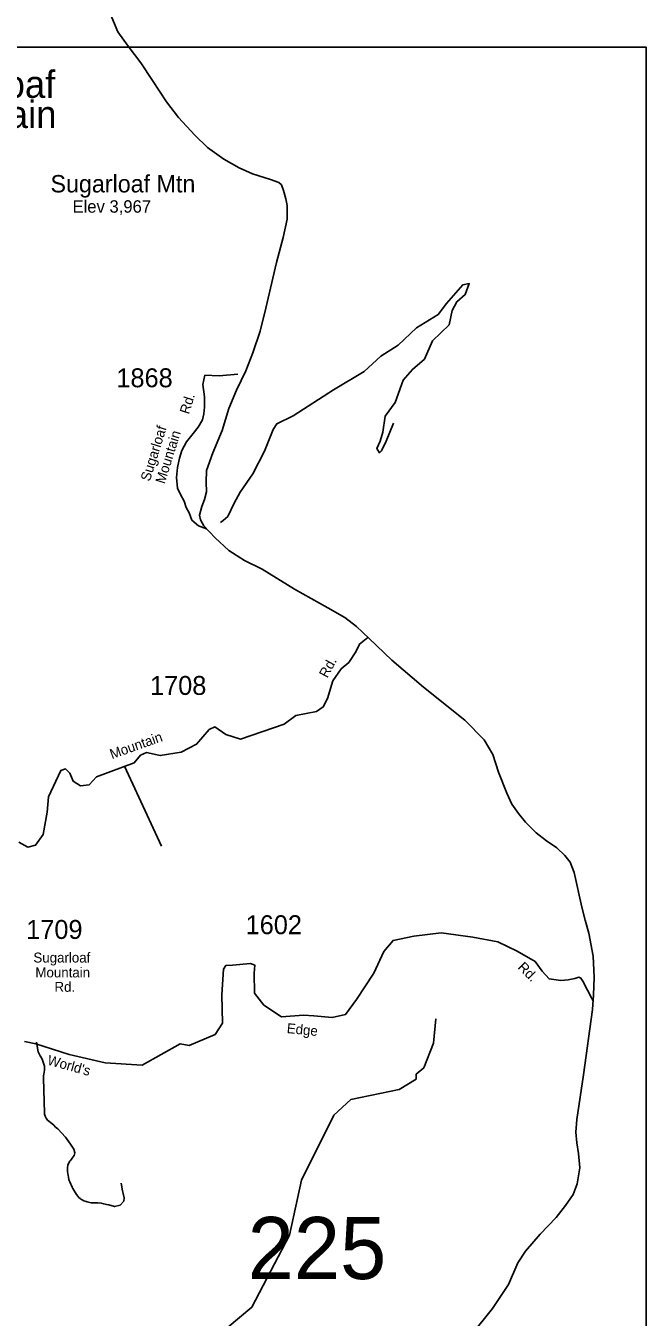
# Model space of a CAD drawing. Extents: x 884530 to 1028605, y 526725 to 653634.
# Drawn here: x 1024511 to 1028605, y 611459 to 619989 of the extents above; entities that cross this region are included whole.
import ezdxf

# ---------------------------------------------------------------- set-up
doc = ezdxf.new("R2010")
doc.units = 0
for name, color, linetype in [('Exist Boundary Political CountyLine', 7, 'Continuous'), ('Exist Civil Demographics City Label', 7, 'Continuous'), ('Exist Geographical Mountain Summit Label', 7, 'Continuous'), ('Exist Hydrographic Creek Single Shore', 7, 'Continuous'), ('Exist Road Non-System Type 51', 7, 'Continuous'), ('Exist Road Secondary Structure Standard Bridge Number Label', 7, 'Continuous'), ('Exist Road Secondary Type 10 Attributed', 7, 'Continuous'), ('Exist Road Secondary Type 41 Attributed', 7, 'Continuous'), ('Exist Road Secondary Type 51 Attributed', 7, 'Continuous'), ('Exist Road Secondary Type 51 Label', 7, 'Continuous'), ('Exist Road Secondary Type 51 Number Label', 7, 'Continuous'), ('Exist Survey Geodetic Marker Label', 7, 'Continuous'), ('Map Preparation Inset Cut Line', 7, 'Continuous')]:
    doc.layers.add(name, color=color, linetype=linetype)

msp = doc.modelspace()

# ---------------------------------------------------------------- linework, layer by layer
at = {"layer": 'Exist Boundary Political CountyLine'}
for points in [[(1025439.2, 619486.5), (1025347.8, 619627.8), (1025269.7, 619744.4), (1025185.3, 619855.4), (1025118.4, 619949.5), (1025057.4, 620097.8)], [(1028226, 613995.9), (1028202.9, 614080.8), (1028179.7, 614167.5), (1028129.3, 614397.4), (1028103.6, 614464.3), (1028069.1, 614509.4), (1028014.7, 614559.3), (1027946.2, 614605.5), (1027879.8, 614657.9), (1027808.2, 614728.3), (1027762.1, 614785.9), (1027718.2, 614847.4), (1027686.4, 614920.4), (1027631.2, 615060.4), (1027592.9, 615175.8), (1027536.1, 615273.8), (1027408.4, 615402.2), (1027135.5, 615621.3), (1026927.2, 615798.4), (1026775.8, 615941.5), (1026692.6, 616022.4), (1026616.4, 616080.9), (1026504.4, 616144.8), (1026284.4, 616268.2), (1026070.6, 616399.4), (1025954.5, 616457.3), (1025850.6, 616522.8), (1025759.5, 616607.9), (1025686, 616686.4), (1025663.2, 616725.3), (1025656.5, 616757.4), (1025672.2, 616814.9), (1025689.7, 616860.4), (1025703.6, 616911.9), (1025701.7, 616976), (1025704.2, 617052.2), (1025744.2, 617168.8), (1025807.1, 617316.8), (1025849.9, 617461.6), (1025902.1, 617581.8), (1025962.3, 617710), (1026008.3, 617828.5), (1026057.2, 617973), (1026094.2, 618123.9), (1026166.3, 618425.6), (1026209.9, 618590.4), (1026235.9, 618711.5), (1026234.9, 618801.5), (1026226.4, 618845.9), (1026212.3, 618902.4), (1026197.4, 618938.9), (1026180, 618955.5), (1026124.6, 618975.4), (1026007.8, 619011.4), (1025919, 619050.4), (1025818.7, 619107.6), (1025709.4, 619185.4), (1025626, 619266.3), (1025517.8, 619383.9), (1025439.2, 619486.5)], [(1027905.6, 612007.2), (1028011.2, 612117.7), (1028071.9, 612197.7), (1028122.3, 612270.1), (1028148.8, 612341.2), (1028166.3, 612446.7), (1028159.4, 612541.1), (1028147.8, 612611.5), (1028140.2, 612681.7), (1028146.9, 612765.6), (1028190.8, 613060.4), (1028251.3, 613492.6), (1028258.4, 613586.5), (1028262.4, 613704.4), (1028255, 613844.8), (1028226, 613995.9)], [(1027448.8, 611337.9), (1027591, 611517.1), (1027696.3, 611675.9), (1027757.1, 611817.9), (1027809.7, 611894.3), (1027905.6, 612007.2)]]:
    msp.add_lwpolyline(points, dxfattribs=at)
at = {"layer": 'Exist Hydrographic Creek Single Shore'}
msp.add_lwpolyline([(1025839, 611390), (1026002, 611524.5), (1026251.3, 612001.9), (1026330.2, 612364.7), (1026544.6, 612793.6), (1026656.4, 612896.4), (1026975.5, 612962.2), (1027086.2, 613032.2), (1027087.4, 613064.9), (1027138.7, 613106.5), (1027202.5, 613269.4), (1027216.2, 613430)], dxfattribs=at)
at = {"layer": 'Exist Road Non-System Type 51'}
msp.add_line((1025162.1, 615098.4), (1025406.7, 614570.3), dxfattribs=at)
for points in [[(1026938.1, 617364.3), (1026889.4, 617245.4), (1026858.1, 617183), (1026844.1, 617169.1), (1026826.8, 617196.9), (1026849.8, 617245.1), (1026866, 617305.7), (1026883.1, 617410.8), (1026947.6, 617500.3), (1027001.2, 617648.2), (1027062.1, 617719.8), (1027142, 617786.6), (1027194.5, 617909.4), (1027304.2, 618014.4), (1027324.5, 618108.6), (1027355.4, 618167.1), (1027410.3, 618213.6), (1027437.8, 618286.3), (1027394.8, 618278), (1027286.3, 618155.1), (1027231.5, 618083.6), (1027088.4, 617995.3), (1026969.1, 617880.6), (1026854.5, 617808), (1026744.8, 617706.6), (1026540.9, 617584.9), (1026274.9, 617413.2), (1026167.5, 617360.8), (1026143.7, 617322.6), (1026086.5, 617180.6), (1026008.9, 617029.1), (1025925.4, 616909.9), (1025886, 616837.1), (1025843.2, 616747.6), (1025813.5, 616721.4), (1025794.7, 616708.9)], [(1024581.5, 613276.5), (1024593.3, 613212.7), (1024598.6, 613199.1), (1024606.4, 613185.8), (1024613.5, 613171.6), (1024619.9, 613157.8), (1024626.2, 613143.4), (1024630.2, 613130.4), (1024633.5, 613117.2), (1024634.1, 613103.4), (1024633.3, 613090.5), (1024631.2, 613076.8), (1024628.7, 613065.1), (1024627.1, 613053), (1024626.7, 613037.1), (1024633.7, 612806.2), (1024634.7, 612800.9), (1024635.3, 612794.5), (1024638.5, 612786.6), (1024644, 612773.7), (1024654.9, 612761.5), (1024682.6, 612739.5), (1024694.7, 612727.9), (1024707.1, 612715.4), (1024723.1, 612704.2), (1024772.6, 612648.9), (1024804.6, 612602.7), (1024826.8, 612569.4), (1024834.2, 612545.5), (1024830.7, 612526.6), (1024816.9, 612508.6), (1024812.5, 612502.6), (1024805.7, 612495.2), (1024801.9, 612490.1), (1024787.9, 612464.7), (1024785.4, 612443.3), (1024785.5, 612433.9), (1024785.8, 612421), (1024787.2, 612409.4), (1024791.1, 612396.1), (1024792.8, 612387.1), (1024795.2, 612367.6), (1024801.8, 612353.8), (1024816.3, 612318), (1024820.8, 612308.9), (1024845.9, 612270.2), (1024848.4, 612267.1), (1024861.5, 612250.5), (1024869.8, 612243.7), (1024874.3, 612239.9), (1024881.6, 612234.7), (1024893.6, 612227.7), (1024909.5, 612222.8), (1024916.3, 612220.4), (1024934, 612215.8), (1024941.3, 612215.1), (1024946.2, 612214.7), (1024952.8, 612214.6), (1024966.3, 612215.3), (1024978.4, 612215.3), (1024985.7, 612214.9), (1025008.1, 612212.7), (1025025, 612207.7), (1025042.9, 612203.8), (1025058.3, 612201.2), (1025096.3, 612190), (1025133.8, 612199.6), (1025158.7, 612226), (1025159.5, 612248.5), (1025153.5, 612276.4), (1025148.2, 612293.1), (1025139.3, 612343.8)]]:
    msp.add_lwpolyline(points, dxfattribs=at)
at = {"layer": 'Exist Road Secondary Type 10 Attributed'}
msp.add_lwpolyline([(1025703.5, 616667.7), (1025649.8, 616687.7), (1025607, 616724.7), (1025588.7, 616771.8), (1025570.1, 616806.8), (1025555.3, 616849.6), (1025530.7, 616892.9), (1025511, 616936.5), (1025506, 617004.8), (1025511, 617071.1), (1025520.9, 617113.1), (1025524.1, 617134.5), (1025541.4, 617183.8), (1025571.7, 617241.9), (1025614.5, 617296.2), (1025649, 617338.9), (1025677, 617387.5), (1025685.2, 617427), (1025689.3, 617470.5), (1025690.1, 617537.7), (1025679.4, 617619.1), (1025692.3, 617681), (1025787.7, 617677.7), (1025909.3, 617687.5)], dxfattribs=at)
at = {"layer": 'Exist Road Secondary Type 41 Attributed'}
msp.add_lwpolyline([(1028255.6, 613548.7), (1028244.8, 613568.2), (1028217.9, 613619.9), (1028187.9, 613679.1), (1028174.7, 613697.9), (1028160.6, 613704.5), (1028134.3, 613696), (1028091.1, 613688.5), (1028041.4, 613682.9), (1027963.8, 613693.4), (1027919.7, 613745.4), (1027873, 613807.7), (1027753.6, 613877.8), (1027626.4, 613937.6), (1027460.3, 613968.7), (1027251.6, 613997.4), (1027072.5, 613976.6), (1026935, 613948), (1026872.7, 613875.3), (1026807.8, 613732.4), (1026693.6, 613558.4), (1026620.9, 613459.7), (1026533.6, 613438.9), (1026411.6, 613449.3), (1026344.1, 613454.4), (1026198.8, 613444.1), (1026082, 613519.4), (1026019.7, 613599.9), (1026017.1, 613732.4), (1026022.3, 613784.3), (1025993.7, 613794.7), (1025874.3, 613784.3), (1025830.2, 613781.7), (1025814.6, 613758.3), (1025804.2, 613589.5), (1025809.4, 613402.5), (1025760.1, 613327.2), (1025588.8, 613254.5), (1025529.1, 613264.8), (1025278.5, 613124.5), (1025034.6, 613140.1), (1024795.8, 613194.7), (1024577.8, 613264.8), (1024502.5, 613280.4)], dxfattribs=at)
at = {"layer": 'Exist Road Secondary Type 51 Attributed'}
msp.add_lwpolyline([(1026768.1, 615948.8), (1026712, 615905.2), (1026688.6, 615853.3), (1026641.9, 615783.2), (1026592.6, 615741.6), (1026538.1, 615663.7), (1026502.2, 615545.5), (1026473.7, 615490.9), (1026429.5, 615459.7), (1026292, 615433.8), (1026216.7, 615376.6), (1025928.6, 615277.9), (1025830, 615309.1), (1025757.3, 615358.4), (1025721, 615340.3), (1025637.9, 615244.2), (1025535.5, 615192), (1025397.9, 615168.7), (1025307.1, 615189.4), (1025268.1, 615171.3), (1025226.6, 615121.9), (1024977.4, 615028.4), (1024928.1, 614976.5), (1024871, 614968.7), (1024824.3, 614999.8), (1024800.9, 615051.8), (1024772.4, 615080.4), (1024741.2, 615070), (1024660.8, 614896), (1024650.9, 614796), (1024624.9, 614647.9), (1024575.6, 614577.8), (1024523.7, 614564.8), (1024464, 614596)], dxfattribs=at)
at = {"layer": 'Map Preparation Inset Cut Line'}
msp.add_lwpolyline([(1017167.5, 608590.9), (1028604.9, 608590.9), (1028604.9, 619849.4), (1017167.5, 619849.4)], dxfattribs=at)

# ---------------------------------------------------------------- texts
at = {"layer": 'Exist Civil Demographics City Label'}
for s, p in [('Sugarloaf', (1023673, 619513.4)), ('Mountain', (1023720.8, 619313.9))]:
    msp.add_text(s, height=180.45, dxfattribs=at).set_placement(p)
at = {"layer": 'Exist Geographical Mountain Summit Label'}
msp.add_text('Sugarloaf Mtn', height=114.829, dxfattribs=at).set_placement((1024673.7, 618888.9))
at = {"layer": 'Exist Road Secondary Structure Standard Bridge Number Label'}
msp.add_text('225', height=410.1, dxfattribs=at).set_placement((1025975, 611711.2))
at = {"layer": 'Exist Road Secondary Type 51 Label'}
for s, rotation, p in [('Rd.', 72.65272, (1025587.3, 617419.9)), ('Sugarloaf', 72.65272, (1025329, 616976.3)), ('Mountain', 72.65272, (1025426.8, 616959.6)), ('Rd.', 61.57881, (1026500.3, 615677.3)), ('Mountain', 19.58723, (1025079.1, 615145.2)), ('Rd.', 315.03321, (1027753.4, 613766)), ('Edge', 354.32283, (1026230.9, 613336.5)), ("World's", 344.66689, (1024648, 613129))]:
    msp.add_text(s, height=65.62, rotation=rotation, dxfattribs=at).set_placement(p)
for s, p in [('Sugarloaf', (1024560.9, 613802)), ('Mountain', (1024574.1, 613703.7)), ('Rd.', (1024699.9, 613608.6))]:
    msp.add_text(s, height=65.62, dxfattribs=at).set_placement(p)
at = {"layer": 'Exist Road Secondary Type 51 Number Label'}
for s, p in [('1868', (1025108.4, 617601.9)), ('1708', (1025330.4, 615569.8)), ('1709', (1024513.3, 613957.9)), ('1602', (1025961.4, 613989.2))]:
    msp.add_text(s, height=125, dxfattribs=at).set_placement(p)
at = {"layer": 'Exist Survey Geodetic Marker Label'}
msp.add_text('Elev 3,967', height=82.02, dxfattribs=at).set_placement((1024819.1, 618755.1))

doc.saveas('drawing.dxf')
